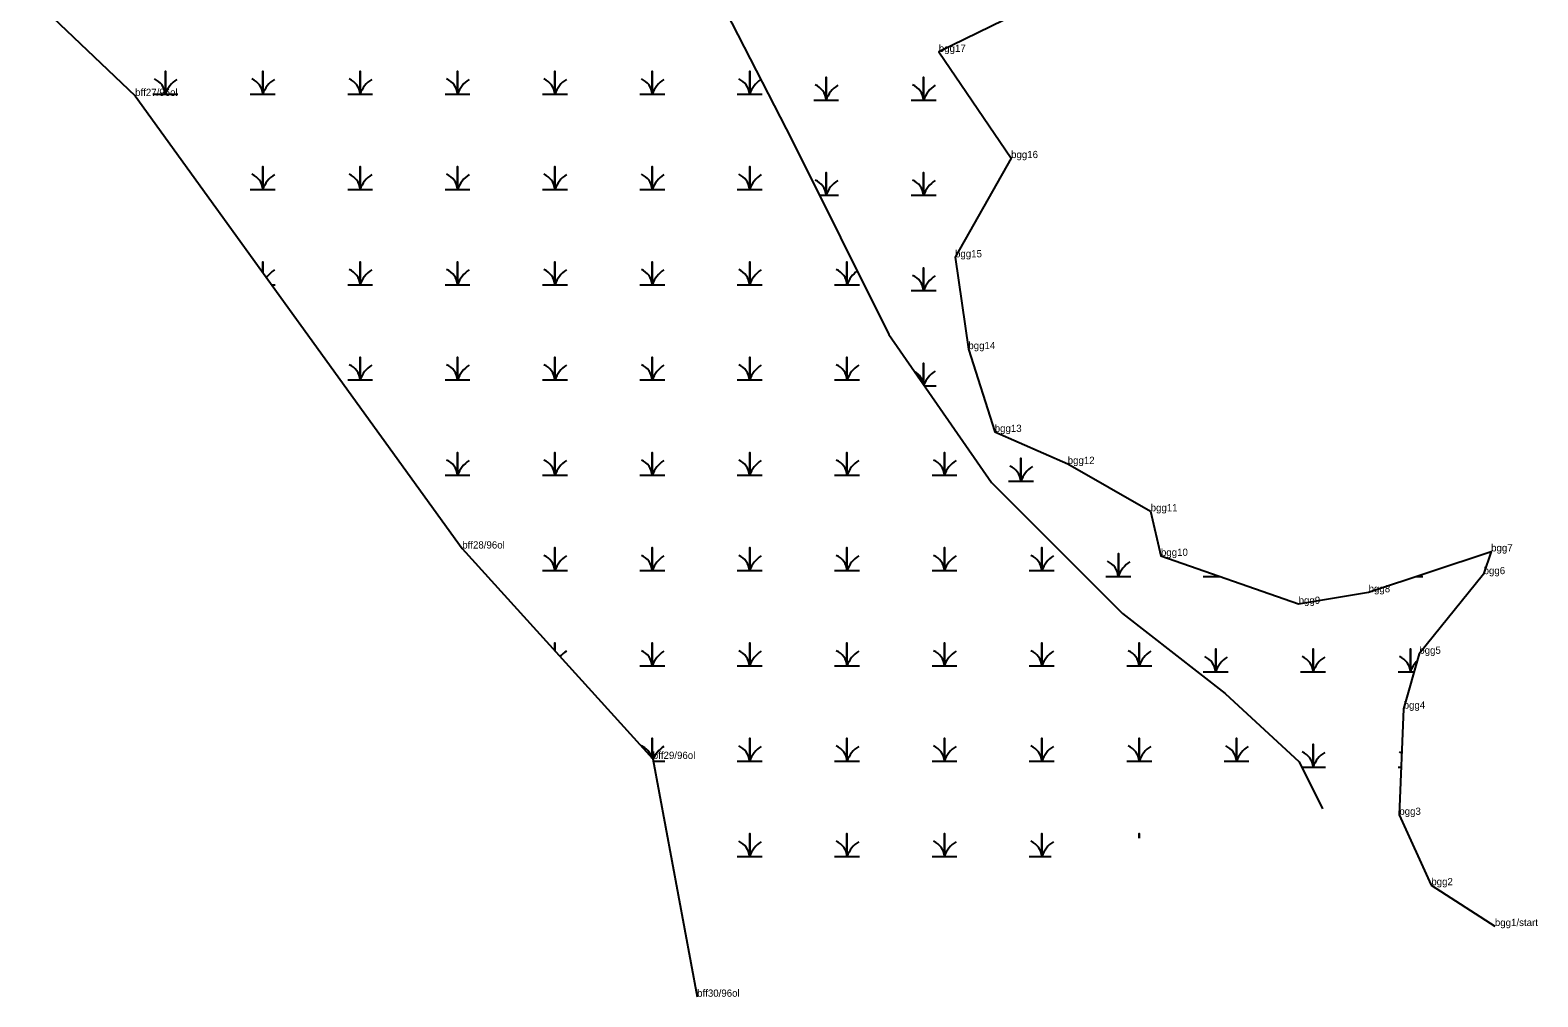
# Model space of a CAD drawing. Extents: x 2072529 to 2268796, y 436423 to 470397.
# Drawn here: x 2260064 to 2261105, y 440254 to 440922 of the extents above; entities that cross this region are included whole.
import ezdxf

# ---------------------------------------------------------------- set-up
doc = ezdxf.new("R2010")
doc.units = 0
for name, color, linetype in [('Exist Environmental Wetland Boundary', 7, 'Continuous'), ('Exist Environmental Wetland Boundary Cogo Comment', 7, 'Continuous'), ('Exist Environmental Wetland Boundary Cogo Point CELL', 7, 'Continuous'), ('Exist Hydro Jurisdictional Stream or Body of Water NEU Mitigable', 7, 'Continuous'), ('Exist Hydro Swamp or Marsh', 7, 'Continuous')]:
    doc.layers.add(name, color=color, linetype=linetype)

msp = doc.modelspace()

# ---------------------------------------------------------------- linework, layer by layer
at = {"layer": 'Exist Environmental Wetland Boundary'}
for points in [[(2259892.2, 441665.8), (2259900.7, 441627), (2259898, 441580.5), (2259875.1, 441534.3), (2259866.7, 441495.3), (2259896.2, 441447.4), (2259916.3, 441397.7), (2259927.9, 441369.5), (2259917.3, 441347.1), (2259917.1, 441318.5), (2259948.3, 441257.2), (2259983.7, 441244.8), (2260004.9, 441220.6), (2260036.7, 441179.8), (2260036.7, 441141.4), (2260035.8, 441084.2), (2260037.2, 441033.1), (2260022.1, 440984.9), (2260136.1, 440876.4), (2260362, 440563.9), (2260493.6, 440418.6), (2260524.2, 440254.4)], [(2260744.9, 440933.1), (2260691.1, 440906.8), (2260741, 440833.5), (2260702.3, 440765), (2260711.5, 440701.6), (2260729.7, 440644.4), (2260780.1, 440622.3), (2260837.4, 440589.6), (2260844.5, 440558.8), (2260939.6, 440525.7), (2260987.9, 440533.7), (2261072.5, 440561.9), (2261067.3, 440546.2), (2261022.9, 440491.2), (2261012.1, 440453.3), (2261009.1, 440380), (2261031.2, 440331.4), (2261075.1, 440303.2)]]:
    msp.add_lwpolyline(points, dxfattribs=at)
at = {"layer": 'Exist Environmental Wetland Boundary Cogo Point CELL'}
for p, q in [((2260691.1, 440906.8), (2260691.1, 440906.8)), ((2260136.1, 440876.4), (2260136.1, 440876.4)), ((2260741, 440833.5), (2260741, 440833.5)), ((2260702.3, 440765), (2260702.3, 440765)), ((2260711.5, 440701.6), (2260711.5, 440701.6)), ((2260729.7, 440644.4), (2260729.7, 440644.4)), ((2260780.1, 440622.3), (2260780.1, 440622.3)), ((2260837.4, 440589.6), (2260837.4, 440589.6)), ((2260362, 440563.9), (2260362, 440563.9)), ((2261072.5, 440561.9), (2261072.5, 440561.9)), ((2260844.5, 440558.8), (2260844.5, 440558.8)), ((2261067.3, 440546.2), (2261067.3, 440546.2)), ((2260987.9, 440533.7), (2260987.9, 440533.7)), ((2260939.6, 440525.7), (2260939.6, 440525.7)), ((2261022.9, 440491.2), (2261022.9, 440491.2)), ((2261012.1, 440453.3), (2261012.1, 440453.3)), ((2260493.6, 440418.6), (2260493.6, 440418.6)), ((2261009.1, 440380), (2261009.1, 440380)), ((2261031.2, 440331.4), (2261031.2, 440331.4)), ((2261075.1, 440303.2), (2261075.1, 440303.2)), ((2260524.2, 440254.4), (2260524.2, 440254.4))]:
    msp.add_line(p, q, dxfattribs=at)
at = {"layer": 'Exist Hydro Jurisdictional Stream or Body of Water NEU Mitigable'}
msp.add_lwpolyline([(2260075.4, 441954.4), (2260114, 441801.9), (2260184.8, 441648.5), (2260298.9, 441376.9), (2260416.8, 441160.5), (2260519.1, 440983.4), (2260589.9, 440845.6), (2260656.7, 440711.8), (2260727.5, 440609.5), (2260818, 440519), (2260888.8, 440463.9), (2260939.9, 440416.7), (2260956.1, 440384.2)], dxfattribs=at)
at = {"layer": 'Exist Hydro Swamp or Marsh'}
for points in [[(2260148.4, 440877.7), (2260157, 440877.7), (2260157, 440893.5), (2260157, 440877.7), (2260165.6, 440877.7)], [(2260215.6, 440877.7), (2260224.2, 440877.7), (2260224.2, 440893.5), (2260224.2, 440877.7), (2260232.8, 440877.7)], [(2260282.9, 440877.7), (2260291.5, 440877.7), (2260291.5, 440893.5), (2260291.5, 440877.7), (2260300.1, 440877.7)], [(2260350.1, 440877.7), (2260358.7, 440877.7), (2260358.7, 440893.5), (2260358.7, 440877.7), (2260367.3, 440877.7)], [(2260417.4, 440877.7), (2260426, 440877.7), (2260426, 440893.5), (2260426, 440877.7), (2260434.6, 440877.7)], [(2260484.6, 440877.7), (2260493.2, 440877.7), (2260493.2, 440893.5), (2260493.2, 440877.7), (2260501.8, 440877.7)], [(2260551.9, 440877.7), (2260560.5, 440877.7), (2260560.5, 440893.5), (2260560.5, 440877.7), (2260569.1, 440877.7)], [(2260604.7, 440873.6), (2260613.3, 440873.6), (2260613.3, 440889.4), (2260613.3, 440873.6), (2260621.9, 440873.6)], [(2260671.9, 440873.6), (2260680.6, 440873.6), (2260680.6, 440889.4), (2260680.6, 440873.6), (2260689.2, 440873.6)], [(2260215.6, 440811.9), (2260224.2, 440811.9), (2260224.2, 440827.7), (2260224.2, 440811.9), (2260232.8, 440811.9)], [(2260282.9, 440811.9), (2260291.5, 440811.9), (2260291.5, 440827.7), (2260291.5, 440811.9), (2260300.1, 440811.9)], [(2260350.1, 440811.9), (2260358.7, 440811.9), (2260358.7, 440827.7), (2260358.7, 440811.9), (2260367.3, 440811.9)], [(2260417.4, 440811.9), (2260426, 440811.9), (2260426, 440827.7), (2260426, 440811.9), (2260434.6, 440811.9)], [(2260484.6, 440811.9), (2260493.2, 440811.9), (2260493.2, 440827.7), (2260493.2, 440811.9), (2260501.8, 440811.9)], [(2260551.9, 440811.9), (2260560.5, 440811.9), (2260560.5, 440827.7), (2260560.5, 440811.9), (2260569.1, 440811.9)], [(2260608.8, 440807.8), (2260613.3, 440807.8), (2260613.3, 440823.6), (2260613.3, 440807.8), (2260621.9, 440807.8)], [(2260671.9, 440807.8), (2260680.6, 440807.8), (2260680.6, 440823.6), (2260680.6, 440807.8), (2260689.2, 440807.8)], [(2260224.2, 440754.5), (2260224.2, 440761.9), (2260224.2, 440754.5)], [(2260282.9, 440746.1), (2260291.5, 440746.1), (2260291.5, 440761.9), (2260291.5, 440746.1), (2260300.1, 440746.1)], [(2260350.1, 440746.1), (2260358.7, 440746.1), (2260358.7, 440761.9), (2260358.7, 440746.1), (2260367.3, 440746.1)], [(2260417.4, 440746.1), (2260426, 440746.1), (2260426, 440761.9), (2260426, 440746.1), (2260434.6, 440746.1)], [(2260484.6, 440746.1), (2260493.2, 440746.1), (2260493.2, 440761.9), (2260493.2, 440746.1), (2260501.8, 440746.1)], [(2260551.9, 440746.1), (2260560.5, 440746.1), (2260560.5, 440761.9), (2260560.5, 440746.1), (2260569.1, 440746.1)], [(2260619.1, 440746.1), (2260627.7, 440746.1), (2260627.7, 440761.9), (2260627.7, 440746.1), (2260636.3, 440746.1)], [(2260671.9, 440742), (2260680.6, 440742), (2260680.6, 440757.8), (2260680.6, 440742), (2260689.2, 440742)], [(2260230.3, 440746.1), (2260232.8, 440746.1)], [(2260282.9, 440680.3), (2260291.5, 440680.3), (2260291.5, 440696.1), (2260291.5, 440680.3), (2260300.1, 440680.3)], [(2260350.1, 440680.3), (2260358.7, 440680.3), (2260358.7, 440696.1), (2260358.7, 440680.3), (2260367.3, 440680.3)], [(2260417.4, 440680.3), (2260426, 440680.3), (2260426, 440696.1), (2260426, 440680.3), (2260434.6, 440680.3)], [(2260484.6, 440680.3), (2260493.2, 440680.3), (2260493.2, 440696.1), (2260493.2, 440680.3), (2260501.8, 440680.3)], [(2260551.9, 440680.3), (2260560.5, 440680.3), (2260560.5, 440696.1), (2260560.5, 440680.3), (2260569.1, 440680.3)], [(2260619.1, 440680.3), (2260627.7, 440680.3), (2260627.7, 440696.1), (2260627.7, 440680.3), (2260636.3, 440680.3)], [(2260680.6, 440677.4), (2260680.6, 440692), (2260680.6, 440677.4)], [(2260681.4, 440676.2), (2260689.2, 440676.2)], [(2260350.1, 440614.5), (2260358.7, 440614.5), (2260358.7, 440630.3), (2260358.7, 440614.5), (2260367.3, 440614.5)], [(2260417.4, 440614.5), (2260426, 440614.5), (2260426, 440630.3), (2260426, 440614.5), (2260434.6, 440614.5)], [(2260484.6, 440614.5), (2260493.2, 440614.5), (2260493.2, 440630.3), (2260493.2, 440614.5), (2260501.8, 440614.5)], [(2260551.9, 440614.5), (2260560.5, 440614.5), (2260560.5, 440630.3), (2260560.5, 440614.5), (2260569.1, 440614.5)], [(2260619.1, 440614.5), (2260627.7, 440614.5), (2260627.7, 440630.3), (2260627.7, 440614.5), (2260636.3, 440614.5)], [(2260686.4, 440614.5), (2260695, 440614.5), (2260695, 440630.3), (2260695, 440614.5), (2260703.6, 440614.5)], [(2260739.2, 440610.4), (2260747.8, 440610.4), (2260747.8, 440626.2), (2260747.8, 440610.4), (2260756.4, 440610.4)], [(2260417.4, 440548.7), (2260426, 440548.7), (2260426, 440564.5), (2260426, 440548.7), (2260434.6, 440548.7)], [(2260484.6, 440548.7), (2260493.2, 440548.7), (2260493.2, 440564.5), (2260493.2, 440548.7), (2260501.8, 440548.7)], [(2260551.9, 440548.7), (2260560.5, 440548.7), (2260560.5, 440564.5), (2260560.5, 440548.7), (2260569.1, 440548.7)], [(2260619.1, 440548.7), (2260627.7, 440548.7), (2260627.7, 440564.5), (2260627.7, 440548.7), (2260636.3, 440548.7)], [(2260686.4, 440548.7), (2260695, 440548.7), (2260695, 440564.5), (2260695, 440548.7), (2260703.6, 440548.7)], [(2260753.6, 440548.7), (2260762.2, 440548.7), (2260762.2, 440564.5), (2260762.2, 440548.7), (2260770.8, 440548.7)], [(2260806.4, 440544.6), (2260815.1, 440544.6), (2260815.1, 440560.4), (2260815.1, 440544.6), (2260823.7, 440544.6)], [(2260873.7, 440544.6), (2260882.3, 440544.6), (2260882.3, 440545.6)], [(2260882.3, 440545.6), (2260882.3, 440544.6), (2260885.3, 440544.6)], [(2261020.6, 440544.6), (2261025.4, 440544.6)], [(2260426, 440493.2), (2260426, 440498.7), (2260426, 440493.2)], [(2260484.6, 440482.9), (2260493.2, 440482.9), (2260493.2, 440498.7), (2260493.2, 440482.9), (2260501.8, 440482.9)], [(2260551.9, 440482.9), (2260560.5, 440482.9), (2260560.5, 440498.7), (2260560.5, 440482.9), (2260569.1, 440482.9)], [(2260619.1, 440482.9), (2260627.7, 440482.9), (2260627.7, 440498.7), (2260627.7, 440482.9), (2260636.3, 440482.9)], [(2260686.4, 440482.9), (2260695, 440482.9), (2260695, 440498.7), (2260695, 440482.9), (2260703.6, 440482.9)], [(2260753.6, 440482.9), (2260762.2, 440482.9), (2260762.2, 440498.7), (2260762.2, 440482.9), (2260770.8, 440482.9)], [(2260820.9, 440482.9), (2260829.5, 440482.9), (2260829.5, 440498.7), (2260829.5, 440482.9), (2260838.1, 440482.9)], [(2260873.7, 440478.8), (2260882.3, 440478.8), (2260882.3, 440494.6), (2260882.3, 440478.8), (2260890.9, 440478.8)], [(2260940.9, 440478.8), (2260949.6, 440478.8), (2260949.6, 440494.6), (2260949.6, 440478.8), (2260958.2, 440478.8)], [(2261008.2, 440478.8), (2261016.8, 440478.8), (2261016.8, 440494.6), (2261016.8, 440478.8), (2261019.4, 440478.8)], [(2260493.2, 440419), (2260493.2, 440432.9), (2260493.2, 440419)], [(2260551.9, 440417.1), (2260560.5, 440417.1), (2260560.5, 440432.9), (2260560.5, 440417.1), (2260569.1, 440417.1)], [(2260619.1, 440417.1), (2260627.7, 440417.1), (2260627.7, 440432.9), (2260627.7, 440417.1), (2260636.3, 440417.1)], [(2260686.4, 440417.1), (2260695, 440417.1), (2260695, 440432.9), (2260695, 440417.1), (2260703.6, 440417.1)], [(2260753.6, 440417.1), (2260762.2, 440417.1), (2260762.2, 440432.9), (2260762.2, 440417.1), (2260770.8, 440417.1)], [(2260820.9, 440417.1), (2260829.5, 440417.1), (2260829.5, 440432.9), (2260829.5, 440417.1), (2260838.1, 440417.1)], [(2260888.1, 440417.1), (2260896.7, 440417.1), (2260896.7, 440432.9), (2260896.7, 440417.1), (2260905.3, 440417.1)], [(2260941.7, 440413), (2260949.6, 440413), (2260949.6, 440428.8), (2260949.6, 440413), (2260958.2, 440413)], [(2260493.8, 440417.1), (2260501.8, 440417.1)], [(2261008.2, 440413), (2261010.5, 440413)], [(2260551.9, 440351.3), (2260560.5, 440351.3), (2260560.5, 440367.1), (2260560.5, 440351.3), (2260569.1, 440351.3)], [(2260619.1, 440351.3), (2260627.7, 440351.3), (2260627.7, 440367.1), (2260627.7, 440351.3), (2260636.3, 440351.3)], [(2260686.4, 440351.3), (2260695, 440351.3), (2260695, 440367.1), (2260695, 440351.3), (2260703.6, 440351.3)], [(2260753.6, 440351.3), (2260762.2, 440351.3), (2260762.2, 440367.1), (2260762.2, 440351.3), (2260768.8, 440351.3)], [(2260829.5, 440363.8), (2260829.5, 440367.1), (2260829.5, 440363.8)]]:
    msp.add_lwpolyline(points, dxfattribs=at)
for centre, radius, start, end in [((2260144.7, 440876.8), 12.3, 4.1403, 67.535), ((2260175.2, 440871.6), 19.2, 122.1274, 161.6222), ((2260212, 440876.8), 12.3, 4.1403, 67.535), ((2260242.5, 440871.6), 19.2, 122.1274, 161.6222), ((2260279.2, 440876.8), 12.3, 4.1403, 67.535), ((2260309.7, 440871.6), 19.2, 122.1274, 161.6222), ((2260346.5, 440876.8), 12.3, 4.1403, 67.535), ((2260377, 440871.6), 19.2, 122.1274, 161.6222), ((2260413.7, 440876.8), 12.3, 4.1403, 67.535), ((2260444.2, 440871.6), 19.2, 122.1274, 161.6222), ((2260481, 440876.8), 12.3, 4.1403, 67.535), ((2260511.5, 440871.6), 19.2, 122.1274, 161.6222), ((2260548.2, 440876.8), 12.3, 4.1403, 67.535), ((2260578.7, 440871.6), 19.2, 123.0514, 161.6222), ((2260601, 440872.7), 12.3, 4.1403, 67.535), ((2260631.5, 440867.5), 19.2, 122.1274, 161.6222), ((2260668.3, 440872.7), 12.3, 4.1403, 67.535), ((2260698.8, 440867.5), 19.2, 122.1274, 161.6222), ((2260212, 440811), 12.3, 4.1403, 67.535), ((2260242.5, 440805.8), 19.2, 122.1274, 161.6222), ((2260279.2, 440811), 12.3, 4.1403, 67.535), ((2260309.7, 440805.8), 19.2, 122.1274, 161.6222), ((2260346.5, 440811), 12.3, 4.1403, 67.535), ((2260377, 440805.8), 19.2, 122.1274, 161.6222), ((2260413.7, 440811), 12.3, 4.1403, 67.535), ((2260444.2, 440805.8), 19.2, 122.1274, 161.6222), ((2260481, 440811), 12.3, 4.1403, 67.535), ((2260511.5, 440805.8), 19.2, 122.1274, 161.6222), ((2260548.2, 440811), 12.3, 4.1403, 67.535), ((2260578.7, 440805.8), 19.2, 122.1274, 161.6222), ((2260601, 440806.9), 12.3, 4.1403, 67.535), ((2260631.5, 440801.7), 19.2, 122.1274, 161.6222), ((2260668.3, 440806.9), 12.3, 4.1403, 67.535), ((2260698.8, 440801.7), 19.2, 122.1274, 161.6222), ((2260242.5, 440740), 19.2, 122.1274, 145.0582), ((2260279.2, 440745.2), 12.3, 4.1403, 67.535), ((2260309.7, 440740), 19.2, 122.1274, 161.6222), ((2260346.5, 440745.2), 12.3, 4.1403, 67.535), ((2260377, 440740), 19.2, 122.1274, 161.6222), ((2260413.7, 440745.2), 12.3, 4.1403, 67.535), ((2260444.2, 440740), 19.2, 122.1274, 161.6222), ((2260481, 440745.2), 12.3, 4.1403, 67.535), ((2260511.5, 440740), 19.2, 122.1274, 161.6222), ((2260548.2, 440745.2), 12.3, 4.1403, 67.535), ((2260578.7, 440740), 19.2, 122.1274, 161.6222), ((2260615.5, 440745.2), 12.3, 4.1403, 67.535), ((2260646, 440740), 19.2, 125.4584, 161.6222), ((2260668.3, 440741.1), 12.3, 4.1403, 67.535), ((2260698.8, 440735.9), 19.2, 122.1274, 161.6222), ((2260279.2, 440679.4), 12.3, 4.1403, 67.535), ((2260309.7, 440674.2), 19.2, 122.1274, 161.6222), ((2260346.5, 440679.4), 12.3, 4.1403, 67.535), ((2260377, 440674.2), 19.2, 122.1274, 161.6222), ((2260413.7, 440679.4), 12.3, 4.1403, 67.535), ((2260444.2, 440674.2), 19.2, 122.1274, 161.6222), ((2260481, 440679.4), 12.3, 4.1403, 67.535), ((2260511.5, 440674.2), 19.2, 122.1274, 161.6222), ((2260548.2, 440679.4), 12.3, 4.1403, 67.535), ((2260578.7, 440674.2), 19.2, 122.1274, 161.6222), ((2260615.5, 440679.4), 12.3, 4.1403, 67.535), ((2260646, 440674.2), 19.2, 122.1274, 161.6222), ((2260668.3, 440675.3), 12.3, 11.2167, 58.1366), ((2260698.8, 440670.1), 19.2, 122.1274, 159.0934), ((2260346.5, 440613.6), 12.3, 4.1403, 67.535), ((2260377, 440608.4), 19.2, 122.1274, 161.6222), ((2260413.7, 440613.6), 12.3, 4.1403, 67.535), ((2260444.2, 440608.4), 19.2, 122.1274, 161.6222), ((2260481, 440613.6), 12.3, 4.1403, 67.535), ((2260511.5, 440608.4), 19.2, 122.1274, 161.6222), ((2260548.2, 440613.6), 12.3, 4.1403, 67.535), ((2260578.7, 440608.4), 19.2, 122.1274, 161.6222), ((2260615.5, 440613.6), 12.3, 4.1403, 67.535), ((2260646, 440608.4), 19.2, 122.1274, 161.6222), ((2260682.7, 440613.6), 12.3, 4.1403, 67.535), ((2260713.2, 440608.4), 19.2, 122.1274, 161.6222), ((2260735.5, 440609.5), 12.3, 4.1403, 67.535), ((2260766, 440604.3), 19.2, 122.1274, 161.6222), ((2260377, 440542.6), 19.2, 122.1274, 122.8059), ((2260413.7, 440547.8), 12.3, 4.1403, 67.535), ((2260444.2, 440542.6), 19.2, 122.1274, 161.6222), ((2260481, 440547.8), 12.3, 4.1403, 67.535), ((2260511.5, 440542.6), 19.2, 122.1274, 161.6222), ((2260548.2, 440547.8), 12.3, 4.1403, 67.535), ((2260578.7, 440542.6), 19.2, 122.1274, 161.6222), ((2260615.5, 440547.8), 12.3, 4.1403, 67.535), ((2260646, 440542.6), 19.2, 122.1274, 161.6222), ((2260682.7, 440547.8), 12.3, 4.1403, 67.535), ((2260713.2, 440542.6), 19.2, 122.1274, 161.6222), ((2260750, 440547.8), 12.3, 4.1403, 67.535), ((2260780.5, 440542.6), 19.2, 122.1274, 161.6222), ((2260802.8, 440543.7), 12.3, 4.1403, 67.535), ((2260833.3, 440538.5), 19.2, 122.1274, 161.6222), ((2260870, 440543.7), 12.3, 4.1403, 9.2732), ((2260900.5, 440538.5), 19.2, 158.6681, 161.6222), ((2260444.2, 440476.8), 19.2, 122.1274, 139.7106), ((2260481, 440482), 12.3, 4.1403, 67.535), ((2260511.5, 440476.8), 19.2, 122.1274, 161.6222), ((2260548.2, 440482), 12.3, 4.1403, 67.535), ((2260578.7, 440476.8), 19.2, 122.1274, 161.6222), ((2260615.5, 440482), 12.3, 4.1403, 67.535), ((2260646, 440476.8), 19.2, 122.1274, 161.6222), ((2260682.7, 440482), 12.3, 4.1403, 67.535), ((2260713.2, 440476.8), 19.2, 122.1274, 161.6222), ((2260750, 440482), 12.3, 4.1403, 67.535), ((2260780.5, 440476.8), 19.2, 122.1274, 161.6222), ((2260817.2, 440482), 12.3, 4.1403, 67.535), ((2260847.7, 440476.8), 19.2, 122.1274, 161.6222), ((2260870, 440477.9), 12.3, 4.1403, 67.535), ((2260900.5, 440472.7), 19.2, 122.1274, 161.6222), ((2260937.3, 440477.9), 12.3, 4.1403, 67.535), ((2260967.8, 440472.7), 19.2, 122.1274, 161.6222), ((2261004.5, 440477.9), 12.3, 4.1403, 67.535), ((2261035, 440472.7), 19.2, 134.5456, 161.6222), ((2260481, 440416.2), 12.3, 15.2562, 67.535), ((2260511.5, 440411), 19.2, 122.1274, 158.1091), ((2260548.2, 440416.2), 12.3, 4.1403, 67.535), ((2260578.7, 440411), 19.2, 122.1274, 161.6222), ((2260615.5, 440416.2), 12.3, 4.1403, 67.535), ((2260646, 440411), 19.2, 122.1274, 161.6222), ((2260682.7, 440416.2), 12.3, 4.1403, 67.535), ((2260713.2, 440411), 19.2, 122.1274, 161.6222), ((2260750, 440416.2), 12.3, 4.1403, 67.535), ((2260780.5, 440411), 19.2, 122.1274, 161.6222), ((2260817.2, 440416.2), 12.3, 4.1403, 67.535), ((2260847.7, 440411), 19.2, 122.1274, 161.6222), ((2260884.5, 440416.2), 12.3, 4.1403, 67.535), ((2260915, 440411), 19.2, 122.1274, 161.6222), ((2260937.3, 440412.1), 12.3, 4.1403, 67.535), ((2260967.8, 440406.9), 19.2, 122.1274, 161.6222), ((2261004.5, 440412.1), 12.3, 59.0914, 67.535), ((2260548.2, 440350.4), 12.3, 4.1403, 67.535), ((2260578.7, 440345.2), 19.2, 122.1274, 161.6222), ((2260615.5, 440350.4), 12.3, 4.1403, 67.535), ((2260646, 440345.2), 19.2, 122.1274, 161.6222), ((2260682.7, 440350.4), 12.3, 4.1403, 67.535), ((2260713.2, 440345.2), 19.2, 122.1274, 161.6222), ((2260750, 440350.4), 12.3, 4.1403, 67.535), ((2260780.5, 440345.2), 19.2, 122.1274, 161.6222)]:
    msp.add_arc(centre, radius, start, end, dxfattribs=at)

# ---------------------------------------------------------------- texts
at = {"layer": 'Exist Environmental Wetland Boundary Cogo Comment'}
for s, p in [('bgg17', (2260691.1, 440906.8)), ('bff27/96ol', (2260136.1, 440876.4)), ('bgg16', (2260741, 440833.5)), ('bgg15', (2260702.3, 440765)), ('bgg14', (2260711.5, 440701.6)), ('bgg13', (2260729.7, 440644.4)), ('bgg12', (2260780.1, 440622.3)), ('bgg11', (2260837.4, 440589.6)), ('bff28/96ol', (2260362, 440563.9)), ('bgg10', (2260844.5, 440558.8)), ('bgg7', (2261072.5, 440561.9)), ('bgg6', (2261067.3, 440546.2)), ('bgg9', (2260939.6, 440525.7)), ('bgg8', (2260987.9, 440533.7)), ('bgg5', (2261022.9, 440491.2)), ('bgg4', (2261012.1, 440453.3)), ('bff29/96ol', (2260493.6, 440418.6)), ('bgg3', (2261009.1, 440380)), ('bgg2', (2261031.2, 440331.4)), ('bgg1/start', (2261075.1, 440303.2)), ('bff30/96ol', (2260524.2, 440254.4))]:
    msp.add_text(s, height=5, dxfattribs=at).set_placement(p)

doc.saveas('drawing.dxf')
